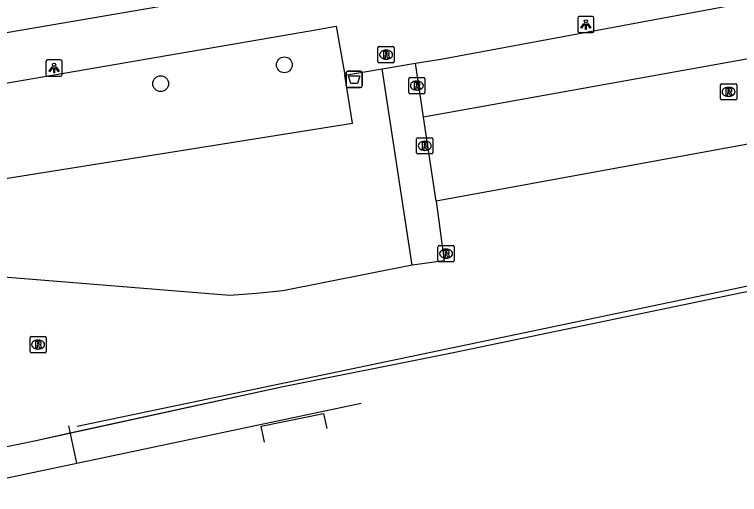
# Model space of a CAD drawing. Extents: x 162880 to 165536, y 384011 to 385179.
# Drawn here: x 164282.3 to 164326.94, y 384231.86 to 384261.45 of the extents above; entities that cross this region are included whole.
import ezdxf

# ---------------------------------------------------------------- set-up
doc = ezdxf.new("R2010")
doc.units = 0
for name, color, linetype in [('IMGEO_Afvalbak', 7, 'Continuous'), ('IMGEO_Boom', 7, 'Continuous'), ('IMGEO_Geluidsscherm', 7, 'Continuous'), ('IMGEO_Groenvoorziening', 7, 'Continuous'), ('IMGEO_Hek', 7, 'Continuous'), ('IMGEO_Lichtpunt', 7, 'Continuous'), ('IMGEO_Rioolput', 7, 'Continuous'), ('IMGEO_Spoorbaan_gesloten', 7, 'Continuous'), ('IMGEO_Spoorbaan_halfverhard', 7, 'Continuous'), ('IMGEO_Voetpad_open', 7, 'Continuous')]:
    doc.layers.add(name, color=color, linetype=linetype)

msp = doc.modelspace()

# ---------------------------------------------------------------- linework, layer by layer
at = {"layer": 'IMGEO_Afvalbak'}
for p, q in [((164302.817, 384257.951), (164303.607, 384257.951)), ((164303.607, 384257.951), (164302.817, 384257.951)), ((164302.717, 384257.051), (164302.717, 384257.851)), ((164302.717, 384257.851), (164302.717, 384257.051)), ((164303.707, 384257.851), (164303.707, 384257.051)), ((164303.707, 384257.051), (164303.707, 384257.851)), ((164303.607, 384256.951), (164302.817, 384256.951)), ((164302.817, 384256.951), (164303.607, 384256.951))]:
    msp.add_line(p, q, dxfattribs=at)
msp.add_lwpolyline([(164302.86, 384257.665), (164303.564, 384257.665), (164303.415, 384257.195), (164303.009, 384257.195), (164302.86, 384257.665)], dxfattribs=at)
for centre, start, end in [((164302.817, 384257.851), 90, 180), ((164302.817, 384257.851), 90, 180), ((164303.607, 384257.851), 0, 90), ((164303.607, 384257.851), 360, 90), ((164302.817, 384257.051), 180, 270), ((164302.817, 384257.051), 180, 270), ((164303.607, 384257.051), 270, 0), ((164303.607, 384257.051), 270, 0)]:
    msp.add_arc(centre, 0.1, start, end, dxfattribs=at)
at = {"layer": 'IMGEO_Boom'}
for centre in [(164298.911, 384258.349), (164291.297, 384257.185)]:
    msp.add_circle(centre, 0.489, dxfattribs=at)
at = {"layer": 'IMGEO_Geluidsscherm'}
msp.add_lwpolyline([(164676.85, 384317.503), (164663.933, 384314.802), (164648.266, 384311.595), (164636.969, 384309.223), (164597.183, 384300.976), (164565.574, 384294.368), (164548.747, 384290.97), (164534.634, 384287.879), (164524.441, 384285.774), (164509.439, 384282.631), (164506.722, 384282.083), (164492.433, 384279.293), (164482.587, 384277.14), (164470.079, 384274.477), (164466.147, 384273.624), (164450.636, 384270.401), (164434.466, 384267.046), (164426.586, 384265.503), (164423.587, 384264.967), (164410.248, 384262.029), (164381.356, 384255.946), (164378.846, 384255.471), (164286.152, 384236.059)], dxfattribs=at)
at = {"layer": 'IMGEO_Groenvoorziening'}
for points in [[(164330.56, 384259.276), (164307.49, 384255.113)], [(164307.49, 384255.113), (164306.991, 384258.44)], [(164306.778, 384245.994), (164304.926, 384258.095)], [(164269.486, 384249.384), (164303.107, 384254.747), (164302.642, 384257.713)], [(164308.265, 384249.94), (164307.49, 384255.113)], [(164331.608, 384254.221), (164308.265, 384249.94)], [(164308.265, 384249.94), (164308.753, 384246.272), (164306.778, 384245.994)], [(164306.778, 384245.994), (164298.825, 384244.409), (164297.191, 384244.242), (164295.55, 384244.131), (164274.277, 384245.855), (164270.872, 384246.664)]]:
    msp.add_lwpolyline(points, dxfattribs=at)
at = {"layer": 'IMGEO_Hek'}
for points in [[(164444.165, 384268.675), (164308.907, 384240.511), (164298.742, 384238.478), (164283.523, 384235.158)], [(164276.96, 384231.862), (164286.132, 384233.798), (164303.651, 384237.488)], [(164286.132, 384233.798), (164285.647, 384236.095)], [(164283.523, 384235.158), (164279.904, 384234.412)]]:
    msp.add_lwpolyline(points, dxfattribs=at)
at = {"layer": 'IMGEO_Lichtpunt'}
for p, q in [((164316.976, 384261.232), (164316.976, 384260.425)), ((164316.976, 384261.232), (164316.976, 384260.425)), ((164317.878, 384261.327), (164317.07, 384261.327)), ((164317.878, 384261.327), (164317.07, 384261.327)), ((164317.972, 384260.425), (164317.972, 384261.232)), ((164317.972, 384260.425), (164317.972, 384261.232)), ((164317.07, 384260.331), (164317.878, 384260.331)), ((164317.07, 384260.331), (164317.878, 384260.331)), ((164284.236, 384258.551), (164284.236, 384257.744)), ((164284.236, 384258.551), (164284.236, 384257.744)), ((164285.138, 384258.646), (164284.33, 384258.646)), ((164285.138, 384258.646), (164284.33, 384258.646)), ((164285.232, 384257.744), (164285.232, 384258.551)), ((164285.232, 384257.744), (164285.232, 384258.551)), ((164284.33, 384257.65), (164285.138, 384257.65)), ((164284.33, 384257.65), (164285.138, 384257.65))]:
    msp.add_line(p, q, dxfattribs=at)
for points in [[(164317.35, 384260.896), (164317.389, 384260.868), (164317.201, 384260.606), (164317.163, 384260.633), (164317.35, 384260.896)], [(164317.452, 384260.848), (164317.499, 384260.848), (164317.499, 384260.526), (164317.452, 384260.526), (164317.452, 384260.848)], [(164317.562, 384260.868), (164317.6, 384260.895), (164317.787, 384260.633), (164317.748, 384260.605), (164317.562, 384260.868)], [(164284.61, 384258.215), (164284.649, 384258.187), (164284.461, 384257.925), (164284.423, 384257.952), (164284.61, 384258.215)], [(164284.712, 384258.167), (164284.759, 384258.167), (164284.759, 384257.845), (164284.712, 384257.845), (164284.712, 384258.167)], [(164284.822, 384258.187), (164284.86, 384258.214), (164285.047, 384257.952), (164285.008, 384257.924), (164284.822, 384258.187)]]:
    msp.add_lwpolyline(points, dxfattribs=at)
for centre in [(164317.475, 384261.03), (164284.735, 384258.349)]:
    msp.add_circle(centre, 0.0994, dxfattribs=at)
for centre, start, end in [((164317.07, 384261.232), 90, 180), ((164317.07, 384261.232), 90, 180), ((164317.878, 384261.232), 0, 90), ((164317.878, 384261.232), 0, 90), ((164317.07, 384260.425), 180, 270), ((164317.07, 384260.425), 180, 270), ((164317.878, 384260.425), 270, 0), ((164317.878, 384260.425), 270, 360), ((164284.33, 384258.551), 90, 180), ((164284.33, 384258.551), 90, 180), ((164285.138, 384258.551), 0, 90), ((164285.138, 384258.551), 0, 90), ((164284.33, 384257.744), 180, 270), ((164284.33, 384257.744), 180, 270), ((164285.138, 384257.744), 270, 0), ((164285.138, 384257.744), 270, 360)]:
    msp.add_arc(centre, 0.0946, start, end, dxfattribs=at)
at = {"layer": 'IMGEO_Rioolput'}
for p, q in [((164304.675, 384258.545), (164304.675, 384259.397)), ((164304.75, 384259.471), (164305.602, 384259.471)), ((164305.676, 384259.397), (164305.676, 384258.545)), ((164305.163, 384259.251), (164305.188, 384259.251)), ((164305.602, 384258.471), (164304.75, 384258.471)), ((164305.186, 384258.691), (164305.161, 384258.691)), ((164306.571, 384256.64), (164306.571, 384257.492)), ((164306.646, 384257.566), (164307.498, 384257.566)), ((164307.572, 384257.492), (164307.572, 384256.64)), ((164307.059, 384257.346), (164307.084, 384257.346)), ((164325.763, 384256.254), (164325.763, 384257.106)), ((164325.838, 384257.18), (164326.69, 384257.18)), ((164326.764, 384257.106), (164326.764, 384256.254)), ((164307.082, 384256.786), (164307.057, 384256.786)), ((164326.251, 384256.96), (164326.276, 384256.96)), ((164307.498, 384256.566), (164306.646, 384256.566)), ((164326.69, 384256.18), (164325.838, 384256.18)), ((164326.274, 384256.4), (164326.249, 384256.4)), ((164307.055, 384252.93), (164307.055, 384253.782)), ((164307.13, 384253.856), (164307.982, 384253.856)), ((164307.543, 384253.636), (164307.568, 384253.636)), ((164308.056, 384253.782), (164308.056, 384252.93)), ((164307.566, 384253.076), (164307.541, 384253.076)), ((164307.982, 384252.856), (164307.13, 384252.856)), ((164308.373, 384246.28), (164308.373, 384247.132)), ((164308.448, 384247.206), (164309.3, 384247.206)), ((164308.861, 384246.986), (164308.886, 384246.986)), ((164309.374, 384247.132), (164309.374, 384246.28)), ((164308.884, 384246.426), (164308.859, 384246.426)), ((164309.3, 384246.206), (164308.448, 384246.206)), ((164283.253, 384240.677), (164283.253, 384241.529)), ((164283.328, 384241.603), (164284.18, 384241.603)), ((164284.254, 384241.529), (164284.254, 384240.677)), ((164283.741, 384241.383), (164283.766, 384241.383)), ((164284.18, 384240.603), (164283.328, 384240.603)), ((164283.764, 384240.823), (164283.739, 384240.823))]:
    msp.add_line(p, q, dxfattribs=at)
for points in [[(164304.675, 384258.545), (164304.675, 384259.397)], [(164304.75, 384259.471), (164305.602, 384259.471)], [(164305.676, 384259.397), (164305.676, 384258.545)], [(164305.264, 384259.169), (164305.012, 384259.171), (164305.012, 384258.771)], [(164305.012, 384258.771), (164305.136, 384258.771), (164305.136, 384258.933), (164305.147, 384258.933)], [(164305.19, 384259.09), (164305.136, 384259.09), (164305.136, 384259.009)], [(164305.136, 384259.009), (164305.188, 384259.009)], [(164305.194, 384258.904), (164305.265, 384258.771), (164305.405, 384258.771), (164305.34, 384258.897)], [(164305.602, 384258.471), (164304.75, 384258.471)], [(164306.571, 384256.64), (164306.571, 384257.492)], [(164306.646, 384257.566), (164307.498, 384257.566)], [(164307.572, 384257.492), (164307.572, 384256.64)], [(164307.16, 384257.264), (164306.908, 384257.266), (164306.908, 384256.866)], [(164307.086, 384257.185), (164307.032, 384257.185), (164307.032, 384257.104)], [(164307.032, 384257.104), (164307.084, 384257.104)], [(164325.763, 384256.254), (164325.763, 384257.106)], [(164325.838, 384257.18), (164326.69, 384257.18)], [(164326.764, 384257.106), (164326.764, 384256.254)], [(164306.908, 384256.866), (164307.032, 384256.866), (164307.032, 384257.028), (164307.043, 384257.028)], [(164307.09, 384256.999), (164307.161, 384256.866), (164307.301, 384256.866), (164307.236, 384256.992)], [(164326.352, 384256.878), (164326.1, 384256.88), (164326.1, 384256.48)], [(164326.1, 384256.48), (164326.224, 384256.48), (164326.224, 384256.642), (164326.235, 384256.642)], [(164326.278, 384256.799), (164326.224, 384256.799), (164326.224, 384256.718)], [(164326.224, 384256.718), (164326.276, 384256.718)], [(164326.282, 384256.613), (164326.353, 384256.48), (164326.493, 384256.48), (164326.428, 384256.606)], [(164307.498, 384256.566), (164306.646, 384256.566)], [(164326.69, 384256.18), (164325.838, 384256.18)], [(164307.055, 384252.93), (164307.055, 384253.782)], [(164307.13, 384253.856), (164307.982, 384253.856)], [(164307.644, 384253.554), (164307.392, 384253.556), (164307.392, 384253.156)], [(164307.57, 384253.475), (164307.516, 384253.475), (164307.516, 384253.394)], [(164308.056, 384253.782), (164308.056, 384252.93)], [(164307.392, 384253.156), (164307.516, 384253.156), (164307.516, 384253.318), (164307.527, 384253.318)], [(164307.516, 384253.394), (164307.568, 384253.394)], [(164307.574, 384253.289), (164307.645, 384253.156), (164307.785, 384253.156), (164307.72, 384253.282)], [(164307.982, 384252.856), (164307.13, 384252.856)], [(164308.373, 384246.28), (164308.373, 384247.132)], [(164308.448, 384247.206), (164309.3, 384247.206)], [(164308.962, 384246.904), (164308.71, 384246.906), (164308.71, 384246.506)], [(164308.888, 384246.825), (164308.834, 384246.825), (164308.834, 384246.744)], [(164309.374, 384247.132), (164309.374, 384246.28)], [(164308.71, 384246.506), (164308.834, 384246.506), (164308.834, 384246.668), (164308.845, 384246.668)], [(164308.834, 384246.744), (164308.886, 384246.744)], [(164308.892, 384246.639), (164308.963, 384246.506), (164309.103, 384246.506), (164309.038, 384246.632)], [(164309.3, 384246.206), (164308.448, 384246.206)], [(164283.253, 384240.677), (164283.253, 384241.529)], [(164283.328, 384241.603), (164284.18, 384241.603)], [(164284.254, 384241.529), (164284.254, 384240.677)], [(164283.842, 384241.301), (164283.59, 384241.303), (164283.59, 384240.903)], [(164283.59, 384240.903), (164283.714, 384240.903), (164283.714, 384241.065), (164283.725, 384241.065)], [(164283.768, 384241.222), (164283.714, 384241.222), (164283.714, 384241.141)], [(164283.714, 384241.141), (164283.766, 384241.141)], [(164283.772, 384241.036), (164283.843, 384240.903), (164283.983, 384240.903), (164283.918, 384241.029)], [(164284.18, 384240.603), (164283.328, 384240.603)]]:
    msp.add_lwpolyline(points, dxfattribs=at)
for centre, radius, start, end in [((164304.752, 384259.395), 0.0765, 91.552, 178.448), ((164304.752, 384259.395), 0.0765, 91.552, 178.448), ((164305.6, 384259.395), 0.0765, 1.552, 88.448), ((164305.6, 384259.395), 0.0765, 1.552, 88.448), ((164305.146, 384258.88), 0.0533, 26.0293, 88.6989), ((164305.172, 384259.198), 0.19, 274.7715, 282.9687), ((164305.196, 384258.994), 0.0964, 77.0061, 93.1865), ((164305.21, 384259.051), 0.0378, 276.6634, 79.6772), ((164305.263, 384259.059), 0.109, 350.3612, 89.416), ((164305.261, 384259.059), 0.112, 277.5842, 350.9817), ((164305.245, 384258.844), 0.108, 29.5134, 73.7905), ((164304.752, 384258.547), 0.0765, 181.552, 268.448), ((164304.752, 384258.547), 0.0765, 181.552, 268.448), ((164305.6, 384258.547), 0.0765, 271.552, 358.448), ((164305.6, 384258.547), 0.0765, 271.552, 358.448), ((164306.648, 384257.49), 0.0765, 91.552, 178.448), ((164306.648, 384257.49), 0.0765, 91.552, 178.448), ((164307.496, 384257.49), 0.0765, 1.552, 88.448), ((164307.496, 384257.49), 0.0765, 1.552, 88.448), ((164307.068, 384257.293), 0.19, 274.7715, 282.9687), ((164307.092, 384257.089), 0.0964, 77.0061, 93.1865), ((164307.106, 384257.146), 0.0378, 276.6634, 79.6772), ((164307.159, 384257.154), 0.109, 350.3612, 89.416), ((164307.157, 384257.154), 0.112, 277.5842, 350.9817), ((164307.141, 384256.939), 0.108, 29.5134, 73.7905), ((164325.84, 384257.104), 0.0765, 91.552, 178.448), ((164325.84, 384257.104), 0.0765, 91.552, 178.448), ((164326.688, 384257.104), 0.0765, 1.552, 88.448), ((164326.688, 384257.104), 0.0765, 1.552, 88.448), ((164306.648, 384256.642), 0.0765, 181.552, 268.448), ((164306.648, 384256.642), 0.0765, 181.552, 268.448), ((164307.042, 384256.975), 0.0533, 26.0293, 88.6989), ((164307.496, 384256.642), 0.0765, 271.552, 358.448), ((164307.496, 384256.642), 0.0765, 271.552, 358.448), ((164326.234, 384256.589), 0.0533, 26.0293, 88.6989), ((164326.26, 384256.907), 0.19, 274.7715, 282.9687), ((164326.284, 384256.703), 0.0964, 77.0061, 93.1865), ((164326.298, 384256.76), 0.0378, 276.6634, 79.6772), ((164326.351, 384256.768), 0.109, 350.3612, 89.416), ((164326.349, 384256.768), 0.112, 277.5842, 350.9817), ((164326.333, 384256.553), 0.108, 29.5134, 73.7905), ((164325.84, 384256.256), 0.0765, 181.552, 268.448), ((164325.84, 384256.256), 0.0765, 181.552, 268.448), ((164326.688, 384256.256), 0.0765, 271.552, 358.448), ((164326.688, 384256.256), 0.0765, 271.552, 358.448), ((164307.132, 384253.78), 0.0765, 91.552, 178.448), ((164307.132, 384253.78), 0.0765, 91.552, 178.448), ((164307.576, 384253.379), 0.0964, 77.0061, 93.1865), ((164307.59, 384253.436), 0.0378, 276.6634, 79.6772), ((164307.643, 384253.444), 0.109, 350.3612, 89.416), ((164307.98, 384253.78), 0.0765, 1.552, 88.448), ((164307.98, 384253.78), 0.0765, 1.552, 88.448), ((164307.526, 384253.265), 0.0533, 26.0293, 88.6989), ((164307.552, 384253.583), 0.19, 274.7715, 282.9687), ((164307.641, 384253.444), 0.112, 277.5842, 350.9817), ((164307.625, 384253.229), 0.108, 29.5134, 73.7905), ((164307.132, 384252.932), 0.0765, 181.552, 268.448), ((164307.132, 384252.932), 0.0765, 181.552, 268.448), ((164307.98, 384252.932), 0.0765, 271.552, 358.448), ((164307.98, 384252.932), 0.0765, 271.552, 358.448), ((164308.45, 384247.13), 0.0765, 91.552, 178.448), ((164308.45, 384247.13), 0.0765, 91.552, 178.448), ((164308.894, 384246.729), 0.0964, 77.0061, 93.1865), ((164308.908, 384246.786), 0.0378, 276.6634, 79.6772), ((164308.961, 384246.794), 0.109, 350.3612, 89.416), ((164308.959, 384246.794), 0.112, 277.5842, 350.9817), ((164309.298, 384247.13), 0.0765, 1.552, 88.448), ((164309.298, 384247.13), 0.0765, 1.552, 88.448), ((164308.844, 384246.615), 0.0533, 26.0293, 88.6989), ((164308.87, 384246.933), 0.19, 274.7715, 282.9687), ((164308.943, 384246.579), 0.108, 29.5134, 73.7905), ((164308.45, 384246.282), 0.0765, 181.552, 268.448), ((164308.45, 384246.282), 0.0765, 181.552, 268.448), ((164309.298, 384246.282), 0.0765, 271.552, 358.448), ((164309.298, 384246.282), 0.0765, 271.552, 358.448), ((164283.33, 384241.527), 0.0765, 91.552, 178.448), ((164283.33, 384241.527), 0.0765, 91.552, 178.448), ((164284.178, 384241.527), 0.0765, 1.552, 88.448), ((164284.178, 384241.527), 0.0765, 1.552, 88.448), ((164283.724, 384241.012), 0.0533, 26.0293, 88.6989), ((164283.75, 384241.33), 0.19, 274.7715, 282.9687), ((164283.774, 384241.126), 0.0964, 77.0061, 93.1865), ((164283.788, 384241.183), 0.0378, 276.6634, 79.6772), ((164283.841, 384241.191), 0.109, 350.3612, 89.416), ((164283.839, 384241.191), 0.112, 277.5842, 350.9817), ((164283.823, 384240.976), 0.108, 29.5134, 73.7905), ((164283.33, 384240.679), 0.0765, 181.552, 268.448), ((164283.33, 384240.679), 0.0765, 181.552, 268.448), ((164284.178, 384240.679), 0.0765, 271.552, 358.448), ((164284.178, 384240.679), 0.0765, 271.552, 358.448)]:
    msp.add_arc(centre, radius, start, end, dxfattribs=at)
for centre, major_axis, ratio, start_param, end_param in [((164305.162, 384258.971), (-0.387, 0.002), 0.722429, 4.712389, 7.853982), ((164305.187, 384258.971), (-0.39, 0.002), 0.717154, 1.570796, 4.712389), ((164307.058, 384257.066), (-0.387, 0.002), 0.722429, 4.712389, 7.853982), ((164307.083, 384257.066), (-0.39, 0.002), 0.717154, 1.570796, 4.712389), ((164326.25, 384256.68), (-0.387, 0.002), 0.722429, 4.712389, 7.853982), ((164326.275, 384256.68), (-0.39, 0.002), 0.717154, 1.570796, 4.712389), ((164307.542, 384253.356), (-0.387, 0.002), 0.722429, 4.712389, 7.853982), ((164307.567, 384253.356), (-0.39, 0.002), 0.717154, 1.570796, 4.712389), ((164308.86, 384246.706), (-0.387, 0.002), 0.722429, 4.712389, 7.853982), ((164308.885, 384246.706), (-0.39, 0.002), 0.717154, 1.570796, 4.712389), ((164283.74, 384241.103), (-0.387, 0.002), 0.722429, 4.712389, 7.853982), ((164283.765, 384241.103), (-0.39, 0.002), 0.717154, 1.570796, 4.712389)]:
    msp.add_ellipse(centre, major_axis=major_axis, ratio=ratio, start_param=start_param, end_param=end_param, dxfattribs=at)
at = {"layer": 'IMGEO_Spoorbaan_gesloten'}
for points in [[(164297.697, 384235.085), (164297.487, 384236.082), (164301.32, 384236.865)], [(164301.32, 384236.865), (164301.524, 384235.937)]]:
    msp.add_lwpolyline(points, dxfattribs=at)
at = {"layer": 'IMGEO_Spoorbaan_halfverhard'}
msp.add_lwpolyline([(164676.805, 384317.608), (164676.845, 384317.39), (164570.841, 384295.099), (164487.306, 384277.828), (164444.165, 384268.675), (164308.907, 384240.511), (164298.742, 384238.478), (164285.806, 384235.656), (164283.523, 384235.158), (164279.904, 384234.412), (164276.237, 384233.569)], dxfattribs=at)
at = {"layer": 'IMGEO_Voetpad_open'}
for points in [[(164278.541, 384259.775), (164297.909, 384263.112), (164301.53, 384263.755), (164297.965, 384284.257)], [(164306.991, 384258.44), (164308.547, 384258.7), (164327.238, 384262.163), (164329.87, 384262.607)], [(164267.887, 384252.404), (164269.622, 384255.082), (164279.706, 384256.863), (164300.487, 384260.439), (164302.113, 384260.729), (164302.642, 384257.713)], [(164304.926, 384258.095), (164306.991, 384258.44)], [(164302.642, 384257.713), (164304.926, 384258.095)]]:
    msp.add_lwpolyline(points, dxfattribs=at)

doc.saveas('drawing.dxf')
